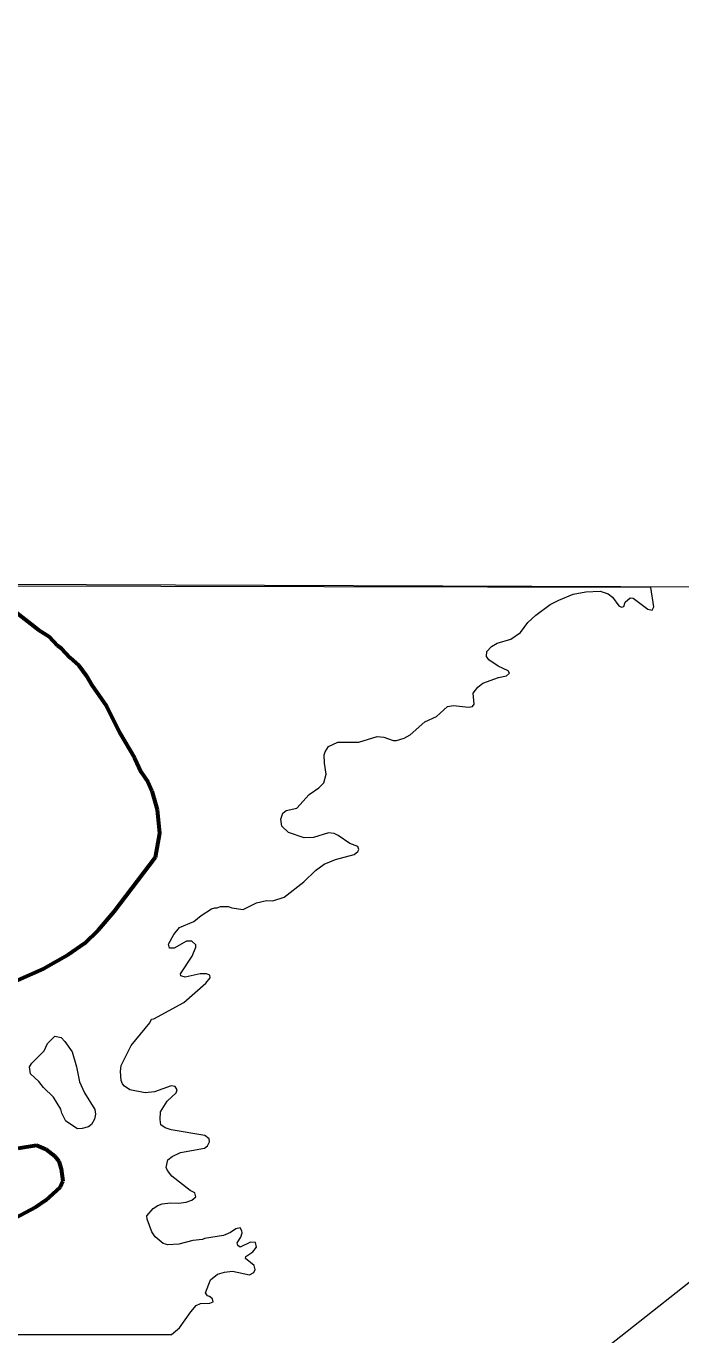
# Model space of a CAD drawing. Extents: x 553962 to 842807, y 8883888 to 9032388.
# Drawn here: x 798485 to 799693, y 9020381 to 9022796 of the extents above; entities that cross this region are included whole.
import ezdxf

# ---------------------------------------------------------------- set-up
doc = ezdxf.new("R2010")
doc.units = 0
doc.header["$LTSCALE"] = 200
doc.linetypes.add('LONG_DASH_SHORT_DASH', pattern=[9.9, 6, -1.2, 1.5, -1.2])
for name, color, linetype, lineweight in [('1', 7, 'Continuous', 13), ('25', 7, 'Continuous', 13), ('7', 7, 'LONG_DASH_SHORT_DASH', 60), ('8', 7, 'Continuous', 13)]:
    doc.layers.add(name, color=color, linetype=linetype, lineweight=lineweight)

msp = doc.modelspace()

# ---------------------------------------------------------------- linework, layer by layer
at = {"layer": '1'}
msp.add_lwpolyline([(797439, 9021769.5), (807397.6, 9021735.5), (812895.9, 9021709.2), (820074.8, 9021665.1)], dxfattribs=at)
at = {"layer": '25'}
msp.add_line((799638.3, 9021760), (798343.5, 9021762.7), dxfattribs=at)
for points in [[(798791.6, 9021080.2), (798791.6, 9021080.2), (798798, 9021096.9), (798798.2, 9021101.1), (798790.7, 9021107.6), (798781, 9021107.6), (798758.5, 9021094.8), (798749.6, 9021095.1), (798748.1, 9021102.4), (798757.6, 9021120.3), (798768, 9021133.1), (798794.6, 9021143.9), (798808.2, 9021155.2), (798827.2, 9021167.2), (798833.2, 9021169.4), (798837.8, 9021169.2), (798843.8, 9021171.8), (798857.9, 9021171.8), (798864.8, 9021169.2), (798885.4, 9021166.4), (798910, 9021178.7), (798928.8, 9021183), (798940.5, 9021182), (798961.3, 9021189.1), (798997.6, 9021217), (799019.2, 9021237.9), (799035.2, 9021249.8), (799055.9, 9021258.7), (799090.5, 9021267.8), (799097.4, 9021273.4), (799099.4, 9021276.9), (799097.4, 9021282.1), (799082.7, 9021287.9), (799061.1, 9021302.8), (799053.3, 9021306.5), (799043, 9021307.3), (799015.3, 9021299.1), (798998, 9021298.5), (798969.5, 9021308), (798957.1, 9021319.7), (798955, 9021332.6), (798958.7, 9021343.6), (798964.9, 9021349.1), (798984.6, 9021353.2), (799007.7, 9021378.2), (799025.5, 9021390.8), (799034.7, 9021400), (799038.5, 9021415.9), (799035.6, 9021435.9), (799035.4, 9021451.6), (799036.7, 9021457.2), (799043.2, 9021467.1), (799060.2, 9021474.9), (799099.2, 9021474.7), (799132.9, 9021485.2), (799145.2, 9021483.9), (799162.3, 9021477.9), (799168.8, 9021477.9), (799182.6, 9021482), (799194.1, 9021488.3), (799221.1, 9021512.5), (799242.7, 9021522.2), (799262.8, 9021540.6), (799273.8, 9021542.5), (799301.6, 9021539.4), (799309.1, 9021540.6), (799311.7, 9021545.2), (799310.4, 9021565.2), (799318.6, 9021576.5), (799327.9, 9021583.7), (799356.8, 9021594), (799371.6, 9021597.2), (799376.9, 9021602), (799374.5, 9021606.8), (799356, 9021615.2), (799338.9, 9021627.1), (799334.6, 9021633.1), (799335.5, 9021642), (799344.1, 9021651.1), (799354.5, 9021657.6), (799379.8, 9021664.7), (799397.5, 9021677), (799411.2, 9021695.7), (799426, 9021709.2), (799452.4, 9021728.9), (799468, 9021737.1), (799494.7, 9021747.9), (799518, 9021752.4), (799544.7, 9021753.7), (799559.2, 9021748.8), (799567.4, 9021742.7), (799578.9, 9021726.7), (799583.6, 9021723.7), (799587.9, 9021725.4), (799590.6, 9021733.3), (799600.1, 9021741.2), (799605.3, 9021740.3), (799632.7, 9021720.2), (799640.2, 9021718.3), (799643.7, 9021724.8), (799638.3, 9021760)], [(798791.6, 9021080.2), (798791.6, 9021080.2), (798798, 9021096.9), (798798.2, 9021101.1), (798790.7, 9021107.6), (798781, 9021107.6), (798758.5, 9021094.8), (798749.6, 9021095.1), (798748.1, 9021102.4), (798757.6, 9021120.3), (798768, 9021133.1), (798794.6, 9021143.9), (798808.2, 9021155.2), (798827.2, 9021167.2), (798833.2, 9021169.4), (798837.8, 9021169.2), (798843.8, 9021171.8), (798857.9, 9021171.8), (798864.8, 9021169.2), (798885.4, 9021166.4), (798910, 9021178.7), (798928.8, 9021183), (798940.5, 9021182), (798961.3, 9021189.1), (798997.6, 9021217), (799019.2, 9021237.9), (799035.2, 9021249.8), (799055.9, 9021258.7), (799090.5, 9021267.8), (799097.4, 9021273.4), (799099.4, 9021276.9), (799097.4, 9021282.1), (799082.7, 9021287.9), (799061.1, 9021302.8), (799053.3, 9021306.5), (799043, 9021307.3), (799015.3, 9021299.1), (798998, 9021298.5), (798969.5, 9021308), (798957.1, 9021319.7), (798955, 9021332.6), (798958.7, 9021343.6), (798964.9, 9021349.1), (798984.6, 9021353.2), (799007.7, 9021378.2), (799025.5, 9021390.8), (799034.7, 9021400), (799038.5, 9021415.9), (799035.6, 9021435.9), (799035.4, 9021451.6), (799036.7, 9021457.2), (799043.2, 9021467.1), (799060.2, 9021474.9), (799099.2, 9021474.7), (799132.9, 9021485.2), (799145.2, 9021483.9), (799162.3, 9021477.9), (799168.8, 9021477.9), (799182.6, 9021482), (799194.1, 9021488.3), (799221.1, 9021512.5), (799242.7, 9021522.2), (799262.8, 9021540.6), (799273.8, 9021542.5), (799301.6, 9021539.4), (799309.1, 9021540.6), (799311.7, 9021545.2), (799310.4, 9021565.2), (799318.6, 9021576.5), (799327.9, 9021583.7), (799356.8, 9021594), (799371.6, 9021597.2), (799376.9, 9021602), (799374.5, 9021606.8), (799356, 9021615.2), (799338.9, 9021627.1), (799334.6, 9021633.1), (799335.5, 9021642), (799344.1, 9021651.1), (799354.5, 9021657.6), (799379.8, 9021664.7), (799397.5, 9021677), (799411.2, 9021695.7), (799426, 9021709.2), (799452.4, 9021728.9), (799468, 9021737.1), (799494.7, 9021747.9), (799518, 9021752.4), (799544.7, 9021753.7), (799559.2, 9021748.8), (799567.4, 9021742.7), (799578.9, 9021726.7), (799583.6, 9021723.7), (799587.9, 9021725.4), (799590.6, 9021733.3), (799600.1, 9021741.2), (799605.3, 9021740.3), (799632.7, 9021720.2), (799640.2, 9021718.3), (799643.7, 9021724.8), (799638.3, 9021760)], [(798753.3, 9020382.2), (798768.2, 9020394.2), (798788.8, 9020423.8), (798799.1, 9020435.7), (798806.9, 9020439), (798824.2, 9020439.6), (798830, 9020442.2), (798828.8, 9020447.6), (798823.3, 9020452.3), (798819.9, 9020453.2), (798816.2, 9020459.1), (798825.3, 9020482.6), (798838.2, 9020493.6), (798851.4, 9020497.1), (798865.7, 9020498.6), (798897.5, 9020492.2), (798905.2, 9020496.2), (798907.6, 9020502.2), (798906.2, 9020509.5), (798890, 9020522.1), (798890.5, 9020526), (798903.3, 9020534.7), (798910.2, 9020543.2), (798908.3, 9020552), (798899, 9020552.4), (798879.8, 9020543.4), (798875.7, 9020546.4), (798874.4, 9020550.9), (798881.5, 9020561.8), (798883.8, 9020569.5), (798883.4, 9020573.4), (798880.1, 9020578.6), (798872.2, 9020577.1), (798862, 9020570), (798849.2, 9020564.6), (798814, 9020559.1), (798810.8, 9020557.4), (798792.7, 9020555.7), (798766.9, 9020548.8), (798746.6, 9020547.4), (798737.9, 9020549.9), (798723, 9020562.4), (798717, 9020571.7), (798708.2, 9020594.8), (798708.1, 9020600.9), (798719.6, 9020614.3), (798728.2, 9020620.1), (798736, 9020622.9), (798751.4, 9020625.1), (798766.5, 9020624.1), (798780.5, 9020626.4), (798790.9, 9020630.1), (798798, 9020635.9), (798796.1, 9020643.6), (798787.7, 9020647.8), (798753.8, 9020674.1), (798745.7, 9020684.5), (798743.8, 9020690.3), (798746.6, 9020704), (798754.8, 9020710.5), (798770.2, 9020717.6), (798814.3, 9020725.9), (798819.7, 9020730), (798823.5, 9020737.4), (798823.1, 9020743.1), (798814.7, 9020749.2), (798752.8, 9020759.6), (798741.6, 9020763.2), (798733.6, 9020768.8), (798732.3, 9020778.8), (798733.2, 9020792.6), (798745.3, 9020812.8), (798761.7, 9020827.9), (798763.7, 9020833.5), (798760.4, 9020839.7), (798752.7, 9020840.6), (798721.7, 9020829.6), (798704.8, 9020828.1), (798676.7, 9020833.3), (798666.4, 9020840.2), (798662.7, 9020844.5), (798660.6, 9020850.6), (798659.2, 9020867.4), (798660.7, 9020878.5), (798678.7, 9020915.4), (798713.1, 9020956.9), (798716.6, 9020963.6), (798720.9, 9020964.5), (798776.2, 9020994.5), (798817, 9021030.1), (798824.8, 9021040), (798824.2, 9021044.7), (798817.7, 9021047.5), (798806.5, 9021047.3), (798778.4, 9021041.4), (798770.8, 9021043.6), (798769.9, 9021047.5), (798791.6, 9021080.2)], [(798753.3, 9020382.2), (798768.2, 9020394.2), (798788.8, 9020423.8), (798799.1, 9020435.7), (798806.9, 9020439), (798824.2, 9020439.6), (798830, 9020442.2), (798828.8, 9020447.6), (798823.3, 9020452.3), (798819.9, 9020453.2), (798816.2, 9020459.1), (798825.3, 9020482.6), (798838.2, 9020493.6), (798851.4, 9020497.1), (798865.7, 9020498.6), (798897.5, 9020492.2), (798905.2, 9020496.2), (798907.6, 9020502.2), (798906.2, 9020509.5), (798890, 9020522.1), (798890.5, 9020526), (798903.3, 9020534.7), (798910.2, 9020543.2), (798908.3, 9020552), (798899, 9020552.4), (798879.8, 9020543.4), (798875.7, 9020546.4), (798874.4, 9020550.9), (798881.5, 9020561.8), (798883.8, 9020569.5), (798883.4, 9020573.4), (798880.1, 9020578.6), (798872.2, 9020577.1), (798862, 9020570), (798849.2, 9020564.6), (798814, 9020559.1), (798810.8, 9020557.4), (798792.7, 9020555.7), (798766.9, 9020548.8), (798746.6, 9020547.4), (798737.9, 9020549.9), (798723, 9020562.4), (798717, 9020571.7), (798708.2, 9020594.8), (798708.1, 9020600.9), (798719.6, 9020614.3), (798728.2, 9020620.1), (798736, 9020622.9), (798751.4, 9020625.1), (798766.5, 9020624.1), (798780.5, 9020626.4), (798790.9, 9020630.1), (798798, 9020635.9), (798796.1, 9020643.6), (798787.7, 9020647.8), (798753.8, 9020674.1), (798745.7, 9020684.5), (798743.8, 9020690.3), (798746.6, 9020704), (798754.8, 9020710.5), (798770.2, 9020717.6), (798814.3, 9020725.9), (798819.7, 9020730), (798823.5, 9020737.4), (798823.1, 9020743.1), (798814.7, 9020749.2), (798752.8, 9020759.6), (798741.6, 9020763.2), (798733.6, 9020768.8), (798732.3, 9020778.8), (798733.2, 9020792.6), (798745.3, 9020812.8), (798761.7, 9020827.9), (798763.7, 9020833.5), (798760.4, 9020839.7), (798752.7, 9020840.6), (798721.7, 9020829.6), (798704.8, 9020828.1), (798676.7, 9020833.3), (798666.4, 9020840.2), (798662.7, 9020844.5), (798660.6, 9020850.6), (798659.2, 9020867.4), (798660.7, 9020878.5), (798678.7, 9020915.4), (798713.1, 9020956.9), (798716.6, 9020963.6), (798720.9, 9020964.5), (798776.2, 9020994.5), (798817, 9021030.1), (798824.8, 9021040), (798824.2, 9021044.7), (798817.7, 9021047.5), (798806.5, 9021047.3), (798778.4, 9021041.4), (798770.8, 9021043.6), (798769.9, 9021047.5), (798791.6, 9021080.2)], [(798369.1, 9020564.3), (798355.7, 9020554.6), (798304.5, 9020529.1), (798269.9, 9020516.1), (798235.2, 9020500.5), (798222.3, 9020492.1), (798196, 9020470.1), (798171.3, 9020442.8), (798163.6, 9020437.7), (798146.2, 9020431.8), (798137.6, 9020425.6), (798135.9, 9020422.2), (798135.9, 9020398.3), (798142.1, 9020382.2), (798753.3, 9020382.2)]]:
    msp.add_lwpolyline(points, dxfattribs=at)
msp.add_lwpolyline([(798592.5, 9020827.6), (798611.7, 9020796.9), (798613, 9020788.3), (798611, 9020779), (798605.4, 9020769.3), (798600.2, 9020765.4), (798588.6, 9020762.1), (798580.1, 9020761.7), (798558.5, 9020775.5), (798550.8, 9020790.6), (798548.8, 9020797.9), (798535.4, 9020819.6), (798517.2, 9020837.8), (798508.7, 9020848.6), (798493, 9020863.1), (798491.5, 9020875.6), (798495.4, 9020882.8), (798518.1, 9020905.5), (798524.3, 9020919), (798538, 9020932.7), (798549.6, 9020929.7), (798556.6, 9020922.8), (798570, 9020903.8), (798578, 9020876.1), (798583.6, 9020848.4)], close=True, dxfattribs=at)
msp.add_lwpolyline([(798592.5, 9020827.6), (798611.7, 9020796.9), (798613, 9020788.3), (798611, 9020779), (798605.4, 9020769.3), (798600.2, 9020765.4), (798588.6, 9020762.1), (798580.1, 9020761.7), (798558.5, 9020775.5), (798550.8, 9020790.6), (798548.8, 9020797.9), (798535.4, 9020819.6), (798517.2, 9020837.8), (798508.7, 9020848.6), (798493, 9020863.1), (798491.5, 9020875.6), (798495.4, 9020882.8), (798518.1, 9020905.5), (798524.3, 9020919), (798538, 9020932.7), (798549.6, 9020929.7), (798556.6, 9020922.8), (798570, 9020903.8), (798578, 9020876.1), (798583.6, 9020848.4)], close=True, dxfattribs=at)
at = {"layer": '7'}
for points in [[(798462.7, 9021717.2), (798507.7, 9021682.4), (798527.8, 9021670.1), (798543.2, 9021653), (798550.5, 9021647.8), (798565.9, 9021631), (798582.3, 9021616.3), (798595.7, 9021598.1), (798606.3, 9021579.9), (798633.5, 9021541.5), (798657.5, 9021493), (798684.8, 9021445.8), (798697.5, 9021419.5), (798709.4, 9021401.4), (798716.8, 9021385.2), (798726.7, 9021350.8), (798731, 9021306.7), (798723.2, 9021262.1), (798646.6, 9021162), (798618, 9021128.1), (798592.5, 9021103.3), (798562.6, 9021082.7), (798516.8, 9021056.4), (798398.3, 9021004.5)], [(798470.5, 9020726), (798504.2, 9020731.2), (798521.1, 9020724.1), (798537.9, 9020711), (798545.1, 9020701.7), (798549.9, 9020687.6), (798552.7, 9020665.1), (798547.9, 9020653.8), (798520.9, 9020629.2), (798503, 9020617.1), (798454.5, 9020591.1)]]:
    msp.add_lwpolyline(points, dxfattribs=at)
at = {"layer": '8'}
msp.add_lwpolyline([(808505.7, 9023051.3), (806492, 9023876), (805324.1, 9024923.8), (803405.8, 9025017.4), (802236.1, 9023847.1), (801487.5, 9021881), (799054.5, 9019961.7), (797791.2, 9018416.9), (797697.6, 9016216.7), (798820.5, 9015140), (800262.8, 9014883.8), (800818.1, 9014926.5), (802236.1, 9013969.7), (804341.5, 9012939.9), (805277.3, 9012659), (806072.7, 9012050.4), (808037.8, 9011441.9)], dxfattribs=at)

doc.saveas('drawing.dxf')
